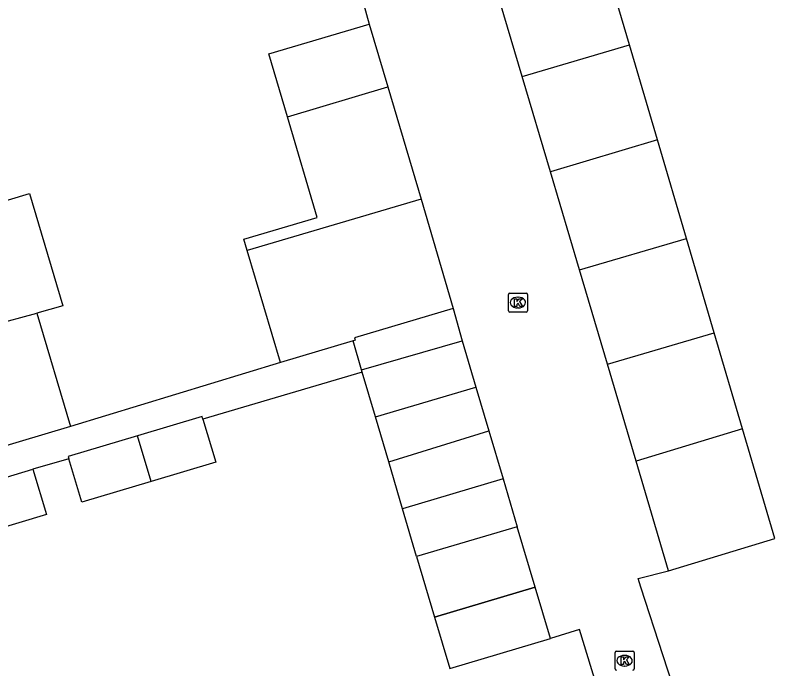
# Model space of a CAD drawing. Extents: x 157767 to 159171, y 387842 to 389425.
# Drawn here: x 158492.38 to 158532.22, y 388495.71 to 388530 of the extents above; entities that cross this region are included whole.
import ezdxf

# ---------------------------------------------------------------- set-up
doc = ezdxf.new("R2010")
doc.units = 0
for name, color, linetype in [('IMGEO_Kolk', 7, 'Continuous'), ('IMGEO_Pand', 7, 'Continuous'), ('IMGEO_Pand_overbouw', 7, 'Continuous'), ('IMGEO_Rijbaan_lokaal_open', 7, 'Continuous'), ('IMGEO_Voetpad_open', 7, 'Continuous')]:
    doc.layers.add(name, color=color, linetype=linetype)

msp = doc.modelspace()

# ---------------------------------------------------------------- linework, layer by layer
at = {"layer": 'IMGEO_Kolk'}
for p, q in [((158518.243, 388514.499), (158518.243, 388515.351)), ((158518.318, 388515.425), (158519.17, 388515.425)), ((158519.244, 388515.351), (158519.244, 388514.499)), ((158518.731, 388515.205), (158518.756, 388515.205)), ((158518.754, 388514.645), (158518.729, 388514.645)), ((158519.17, 388514.425), (158518.318, 388514.425)), ((158523.914, 388496.639), (158524.766, 388496.639)), ((158523.839, 388495.713), (158523.839, 388496.565)), ((158524.327, 388496.419), (158524.352, 388496.419)), ((158524.84, 388496.565), (158524.84, 388495.713)), ((158524.35, 388495.859), (158524.325, 388495.859))]:
    msp.add_line(p, q, dxfattribs=at)
for points in [[(158518.243, 388514.499), (158518.243, 388515.351)], [(158518.318, 388515.425), (158519.17, 388515.425)], [(158519.244, 388515.351), (158519.244, 388514.499)], [(158518.564, 388515.125), (158518.687, 388515.125), (158518.687, 388514.974), (158518.817, 388515.125), (158518.981, 388515.125), (158518.835, 388514.974), (158518.988, 388514.725), (158518.836, 388514.725), (158518.751, 388514.889), (158518.687, 388514.822), (158518.687, 388514.725), (158518.564, 388514.725), (158518.564, 388515.125)], [(158519.17, 388514.425), (158518.318, 388514.425)], [(158523.914, 388496.639), (158524.766, 388496.639)], [(158523.839, 388495.713), (158523.839, 388496.565)], [(158524.16, 388496.339), (158524.283, 388496.339), (158524.283, 388496.188), (158524.413, 388496.339), (158524.577, 388496.339), (158524.431, 388496.188), (158524.584, 388495.939), (158524.432, 388495.939), (158524.347, 388496.103), (158524.283, 388496.036), (158524.283, 388495.939), (158524.16, 388495.939), (158524.16, 388496.339)], [(158524.84, 388496.565), (158524.84, 388495.713)]]:
    msp.add_lwpolyline(points, dxfattribs=at)
for centre, start, end in [((158518.32, 388515.349), 91.552, 178.448), ((158518.32, 388515.349), 91.552, 178.448), ((158519.168, 388515.349), 1.552, 88.448), ((158519.168, 388515.349), 1.552, 88.448), ((158518.32, 388514.501), 181.552, 268.448), ((158518.32, 388514.501), 181.552, 268.448), ((158519.168, 388514.501), 271.552, 358.448), ((158519.168, 388514.501), 271.552, 358.448), ((158523.916, 388496.563), 91.552, 178.448), ((158523.916, 388496.563), 91.552, 178.448), ((158524.764, 388496.563), 1.552, 88.448), ((158524.764, 388496.563), 1.552, 88.448), ((158523.916, 388495.715), 181.552, 268.448), ((158523.916, 388495.715), 181.552, 268.448), ((158524.764, 388495.715), 271.552, 358.448), ((158524.764, 388495.715), 271.552, 358.448)]:
    msp.add_arc(centre, 0.0765, start, end, dxfattribs=at)
for centre, major_axis, ratio, start_param, end_param in [((158518.73, 388514.925), (-0.387, 0.002), 0.722429, 4.712389, 7.853982), ((158518.755, 388514.925), (-0.39, 0.002), 0.717154, 1.570796, 4.712389), ((158524.326, 388496.139), (-0.387, 0.002), 0.722429, 4.712389, 7.853982), ((158524.351, 388496.139), (-0.39, 0.002), 0.717154, 1.570796, 4.712389)]:
    msp.add_ellipse(centre, major_axis=major_axis, ratio=ratio, start_param=start_param, end_param=end_param, dxfattribs=at)
at = {"layer": 'IMGEO_Pand'}
for points in [[(158524.589, 388528.436), (158523.053, 388533.651)], [(158518.969, 388526.78), (158517.43, 388531.977)], [(158506.651, 388524.673), (158505.68, 388527.97), (158510.948, 388529.523)], [(158510.948, 388529.523), (158511.918, 388526.242)], [(158518.969, 388526.78), (158524.589, 388528.436)], [(158526.056, 388523.459), (158524.589, 388528.436)], [(158520.448, 388521.786), (158518.969, 388526.78)], [(158506.651, 388524.673), (158511.918, 388526.242)], [(158511.918, 388526.242), (158513.663, 388520.34)], [(158504.538, 388517.662), (158504.363, 388518.247), (158508.207, 388519.391), (158506.651, 388524.673)], [(158526.056, 388523.459), (158520.448, 388521.786)], [(158527.579, 388518.289), (158526.056, 388523.459)], [(158521.97, 388516.647), (158520.448, 388521.786)], [(158489.45, 388519.548), (158493.123, 388520.643), (158494.878, 388514.748), (158493.511, 388514.376)], [(158513.663, 388520.34), (158504.538, 388517.662)], [(158513.663, 388520.34), (158515.354, 388514.621)], [(158521.97, 388516.647), (158527.579, 388518.289)], [(158529.037, 388513.341), (158527.579, 388518.289)], [(158506.289, 388511.777), (158504.538, 388517.662)], [(158523.44, 388511.685), (158521.97, 388516.647)], [(158515.354, 388514.621), (158510.169, 388513.078), (158510.209, 388512.944), (158510.118, 388512.917), (158510.096, 388512.91)], [(158483.402, 388511.065), (158483.294, 388511.428), (158491.174, 388513.74), (158493.511, 388514.376)], [(158493.511, 388514.376), (158495.277, 388508.425)], [(158523.44, 388511.685), (158529.037, 388513.341)], [(158530.523, 388508.297), (158529.037, 388513.341)], [(158510.096, 388512.91), (158506.289, 388511.777)], [(158510.548, 388511.391), (158515.819, 388512.918)], [(158515.819, 388512.918), (158516.54, 388510.487)], [(158510.582, 388511.276), (158510.548, 388511.391)], [(158524.945, 388506.605), (158523.44, 388511.685)], [(158511.274, 388508.931), (158510.582, 388511.276)], [(158511.274, 388508.931), (158516.54, 388510.487)], [(158516.54, 388510.487), (158517.222, 388508.188)], [(158502.225, 388508.81), (158502.182, 388508.953), (158498.799, 388507.94)], [(158502.225, 388508.81), (158502.902, 388506.55), (158499.51, 388505.535)], [(158511.968, 388506.576), (158511.274, 388508.931)], [(158495.277, 388508.425), (158489.877, 388506.822), (158485.083, 388505.399)], [(158511.968, 388506.576), (158517.222, 388508.188)], [(158517.222, 388508.188), (158517.968, 388505.675)], [(158530.523, 388508.297), (158524.945, 388506.605)], [(158526.647, 388500.857), (158532.216, 388502.551), (158530.523, 388508.297)], [(158498.799, 388507.94), (158495.158, 388506.85), (158495.193, 388506.735)], [(158499.51, 388505.535), (158498.799, 388507.94)], [(158499.51, 388505.535), (158495.877, 388504.447), (158495.193, 388506.735)], [(158512.695, 388504.113), (158511.968, 388506.576)], [(158526.647, 388500.857), (158524.945, 388506.605)], [(158488.787, 388504.825), (158493.306, 388506.178)], [(158493.306, 388506.178), (158494.016, 388503.808), (158489.48, 388502.449)], [(158517.968, 388505.675), (158512.695, 388504.113)], [(158517.968, 388505.675), (158518.712, 388503.165)], [(158518.712, 388503.165), (158513.433, 388501.61), (158512.695, 388504.113)], [(158519.651, 388500), (158514.376, 388498.427), (158515.178, 388495.734), (158520.453, 388497.307)], [(158520.453, 388497.307), (158519.651, 388500)]]:
    msp.add_lwpolyline(points, dxfattribs=at)
at = {"layer": 'IMGEO_Pand_overbouw'}
msp.add_lwpolyline([(158514.376, 388498.427), (158519.651, 388500), (158518.712, 388503.165), (158513.433, 388501.61)], close=True, dxfattribs=at)
at = {"layer": 'IMGEO_Rijbaan_lokaal_open'}
for points in [[(158510.329, 388531.77), (158510.948, 388529.523)], [(158515.354, 388514.621), (158515.819, 388512.918)], [(158519.651, 388500), (158518.712, 388503.165)], [(158528.703, 388489.192), (158525.195, 388500), (158525.054, 388500.453), (158526.647, 388500.857)], [(158525.408, 388486.574), (158521.969, 388497.768), (158520.453, 388497.307)]]:
    msp.add_lwpolyline(points, dxfattribs=at)
at = {"layer": 'IMGEO_Voetpad_open'}
for points in [[(158510.548, 388511.391), (158510.096, 388512.91)], [(158506.289, 388511.777), (158495.277, 388508.425)], [(158510.582, 388511.276), (158502.225, 388508.81)], [(158495.193, 388506.735), (158493.306, 388506.178)]]:
    msp.add_lwpolyline(points, dxfattribs=at)

doc.saveas('drawing.dxf')
